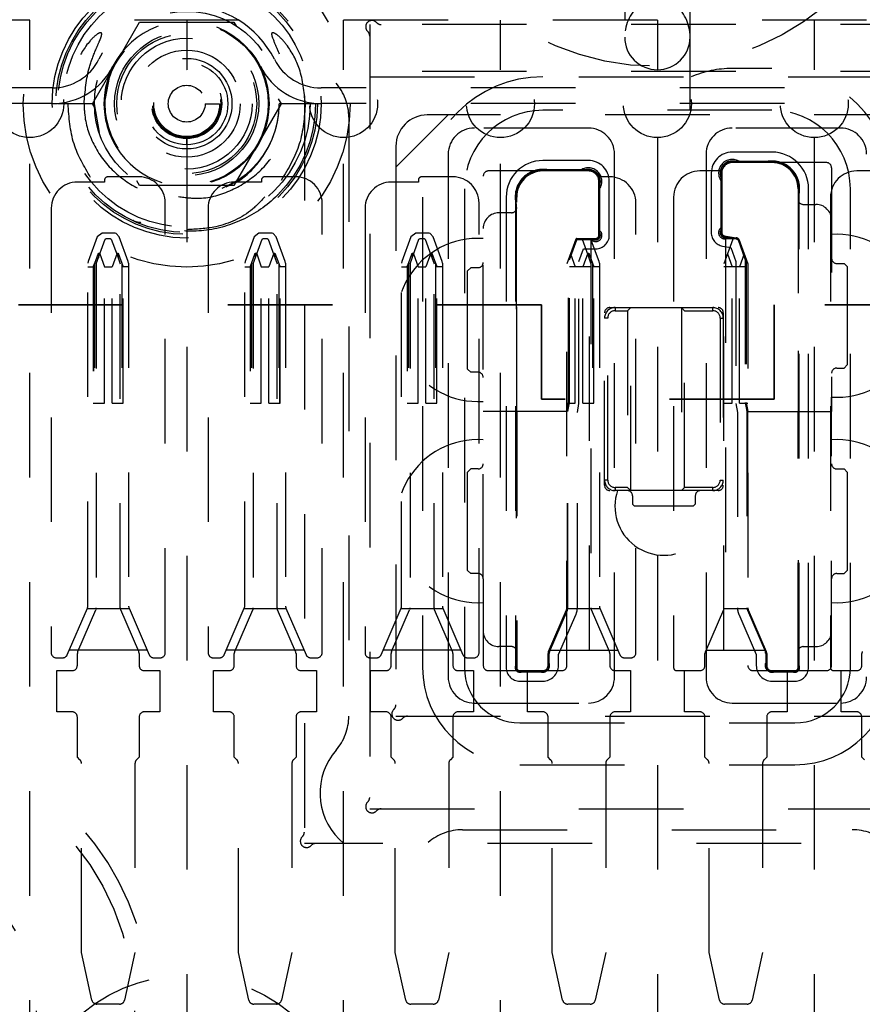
# Model space of a CAD drawing. Header units: inches. Extents: x 1880 to 2363, y -453 to -54.
# Tile 517 of 656: x 1902.968 to 1903.774, y -121.326 to -120.384. Entities that reach past the tile are written whole.
import ezdxf

# ---------------------------------------------------------------- set-up
doc = ezdxf.new("R2010")
doc.units = ezdxf.units.IN
doc.header["$LTSCALE"] = 0.5
doc.header["$MEASUREMENT"] = 0
doc.linetypes.add('HIDDEN', pattern=[0.225, 0.15, -0.075])
doc.linetypes.add('PHANTOM', pattern=[0.25, 0.125, -0.025, 0.025, -0.025, 0.025, -0.025])
doc.layers.add('SID-M-H', color=4, linetype='HIDDEN')

msp = doc.modelspace()

# ---------------------------------------------------------------- linework, layer by layer
at = {"color": 7, "linetype": 'PHANTOM', "lineweight": 35}
for p, q in [((1903.46701, -120.65682), (1899.90484, -120.65682)), ((1903.46701, -120.65682), (1903.46701, -120.74682)), ((1906.83787, -120.65682), (1903.68939, -120.65682)), ((1903.68939, -120.65682), (1903.68939, -120.74682)), ((1903.68939, -120.74682), (1903.46701, -120.74682))]:
    msp.add_line(p, q, dxfattribs=at)
at = {"layer": 'SID-M-H'}
for p, q in [((1903.54642, -119.88432), (1903.54642, -120.47066)), ((1903.60892, -120.47066), (1903.60892, -119.88432)), ((1903.24017, -120.25682), (1903.24017, -121.17182)), ((1904.77767, -120.38432), (1901.62767, -120.38432)), ((1902.97767, -120.43182), (1902.97767, -120.38432)), ((1903.03748, -120.46432), (1903.08258, -120.38622)), ((1903.08258, -120.38622), (1903.17276, -120.38622)), ((1903.12767, -120.38432), (1903.12767, -120.43182)), ((1903.17276, -120.38622), (1903.17523, -120.39049)), ((1903.27767, -120.43182), (1903.27767, -120.38432)), ((1903.42767, -120.43182), (1903.42767, -120.38432)), ((1903.57767, -120.38432), (1903.57767, -120.43182)), ((1903.72767, -120.38432), (1903.72767, -120.43182)), ((1903.85267, -120.38866), (1903.30267, -120.38866)), ((1903.30267, -120.38866), (1903.30267, -121.13866)), ((1903.0572, -120.4286), (1903.05468, -120.43408)), ((1903.12767, -120.43282), (1903.12767, -120.43282)), ((1903.85267, -120.43366), (1903.30267, -120.43366)), ((1903.68717, -120.43066), (1903.64917, -120.43066)), ((1903.05468, -120.43408), (1903.04867, -120.46432)), ((1903.30267, -120.43866), (1903.85267, -120.43866)), ((1902.99922, -120.44922), (1902.65611, -120.44922)), ((1903.89922, -120.44922), (1903.25611, -120.44922)), ((1903.2151, -120.45955), (1903.21785, -120.46432)), ((1902.99922, -120.46422), (1902.65611, -120.46422)), ((1903.03942, -120.46432), (1903.00442, -120.46432)), ((1903.04023, -120.46908), (1903.03748, -120.46432)), ((1903.04417, -120.49199), (1903.03942, -120.46432)), ((1903.14528, -120.46432), (1903.15916, -120.46432)), ((1903.16113, -120.46432), (1903.16113, -120.46432)), ((1903.17097, -120.46432), (1903.17097, -120.46432)), ((1903.21785, -120.46432), (1903.17276, -120.54242)), ((1903.25092, -120.46432), (1903.216, -120.46432)), ((1903.89922, -120.46422), (1903.25611, -120.46422)), ((1903.68717, -120.47066), (1903.46817, -120.47066)), ((1903.28267, -120.47736), (1903.28267, -121.04996)), ((1903.37767, -120.47511), (1903.32767, -120.52511)), ((1903.82767, -120.47511), (1903.35767, -120.47511)), ((1903.51167, -120.48761), (1903.40267, -120.48761)), ((1903.75267, -120.48761), (1903.64917, -120.48761)), ((1902.97767, -121.42182), (1902.97767, -120.49682)), ((1903.12767, -120.49682), (1903.12767, -121.42182)), ((1903.27767, -121.42182), (1903.27767, -120.49682)), ((1903.42767, -121.42182), (1903.42767, -120.49682)), ((1903.57767, -120.49682), (1903.57767, -121.42182)), ((1903.72767, -120.49682), (1903.72767, -121.42182)), ((1903.32767, -120.50511), (1903.32767, -121.05011)), ((1903.37767, -120.51261), (1903.37767, -121.01261)), ((1903.51167, -120.51866), (1903.46817, -120.51866)), ((1903.53667, -121.01261), (1903.53667, -120.51261)), ((1903.62417, -120.51261), (1903.62417, -121.01261)), ((1903.68717, -120.51066), (1903.64917, -120.51066)), ((1903.51167, -120.52766), (1903.46817, -120.52766)), ((1903.50698, -120.52816), (1903.47538, -120.52816)), ((1903.68717, -120.51966), (1903.64917, -120.51966)), ((1903.73917, -120.52066), (1903.64917, -120.52066)), ((1903.67996, -120.52016), (1903.65386, -120.52016)), ((1903.74417, -120.52566), (1903.74417, -120.75866)), ((1903.04917, -120.53732), (1903.04917, -120.53932)), ((1903.08217, -120.53432), (1903.05217, -120.53432)), ((1903.17956, -120.53628), (1903.16113, -120.54558)), ((1903.19917, -120.53732), (1903.19917, -120.53932)), ((1903.23217, -120.53432), (1903.20217, -120.53432)), ((1903.34917, -120.53732), (1903.34917, -120.53932)), ((1903.38217, -120.53432), (1903.35217, -120.53432)), ((1903.41117, -120.91861), (1903.41117, -120.53366)), ((1903.51167, -120.52866), (1903.41617, -120.52866)), ((1903.53217, -120.53432), (1903.52067, -120.53432)), ((1903.63937, -120.52866), (1903.61817, -120.52866)), ((1903.62917, -120.53066), (1903.62917, -120.58767)), ((1903.63817, -120.53066), (1903.63817, -120.58767)), ((1903.63867, -120.53535), (1903.63867, -120.58484)), ((1903.63917, -120.53066), (1903.63917, -120.58767)), ((1903.78937, -120.52866), (1903.76817, -120.52866)), ((1903.04917, -120.53932), (1903.02317, -120.53932)), ((1903.08258, -120.54242), (1903.08011, -120.53814)), ((1903.17276, -120.54242), (1903.08258, -120.54242)), ((1903.19917, -120.53932), (1903.17317, -120.53932)), ((1903.34917, -120.53932), (1903.32317, -120.53932)), ((1903.39317, -120.54566), (1903.39317, -121.00356)), ((1903.52167, -120.59017), (1903.52167, -120.53866)), ((1903.52217, -120.58735), (1903.52217, -120.54335)), ((1903.52267, -120.59017), (1903.52267, -120.53866)), ((1903.53167, -120.59017), (1903.53167, -120.53866)), ((1903.71217, -120.54566), (1903.71217, -120.75866)), ((1903.71317, -121.00356), (1903.71317, -120.54566)), ((1903.72217, -121.00356), (1903.72217, -120.54566)), ((1903.76217, -121.00356), (1903.76217, -120.54566)), ((1903.35317, -120.55366), (1903.35317, -121.00356)), ((1903.43317, -120.55366), (1903.43317, -121.00356)), ((1903.44217, -120.55366), (1903.44217, -121.00356)), ((1903.44317, -120.75866), (1903.44317, -120.55366)), ((1903.59317, -120.55366), (1903.59317, -121.00356)), ((1903.71267, -121.00073), (1903.71267, -120.55287)), ((1903.74317, -120.55366), (1903.74317, -121.00356)), ((1902.99817, -120.56432), (1902.99817, -120.98932)), ((1903.10717, -120.98932), (1903.10717, -120.55932)), ((1903.14817, -120.56432), (1903.14817, -120.98932)), ((1903.25717, -120.98932), (1903.25717, -120.55932)), ((1903.29817, -120.56432), (1903.29817, -120.98932)), ((1903.40717, -120.98932), (1903.40717, -120.55932)), ((1903.44267, -120.56087), (1903.44267, -121.00073)), ((1903.55717, -120.98932), (1903.55717, -120.55932)), ((1903.71717, -120.56066), (1903.72917, -120.56066)), ((1903.43817, -120.56866), (1903.42617, -120.56866)), ((1903.04207, -120.59161), (1903.03347, -120.61523)), ((1903.04117, -120.61747), (1903.04974, -120.59392)), ((1903.04676, -120.58832), (1903.04207, -120.59161)), ((1903.05945, -120.58832), (1903.04676, -120.58832)), ((1903.04974, -120.59392), (1903.05077, -120.59317)), ((1903.05077, -120.59317), (1903.05457, -120.59317)), ((1903.05457, -120.59317), (1903.0556, -120.59392)), ((1903.0556, -120.59392), (1903.06106, -120.60895)), ((1903.06028, -120.58862), (1903.05945, -120.58832)), ((1903.06327, -120.59161), (1903.06028, -120.58862)), ((1903.07186, -120.61523), (1903.06327, -120.59161)), ((1903.19207, -120.59161), (1903.18347, -120.61523)), ((1903.19117, -120.61747), (1903.19974, -120.59392)), ((1903.19676, -120.58832), (1903.19207, -120.59161)), ((1903.20945, -120.58832), (1903.19676, -120.58832)), ((1903.19974, -120.59392), (1903.20077, -120.59317)), ((1903.20077, -120.59317), (1903.20457, -120.59317)), ((1903.20457, -120.59317), (1903.2056, -120.59392)), ((1903.2056, -120.59392), (1903.21106, -120.60895)), ((1903.21028, -120.58862), (1903.20945, -120.58832)), ((1903.21327, -120.59161), (1903.21028, -120.58862)), ((1903.22186, -120.61523), (1903.21327, -120.59161)), ((1903.34207, -120.59161), (1903.33347, -120.61523)), ((1903.34117, -120.61747), (1903.34974, -120.59392)), ((1903.34676, -120.58832), (1903.34207, -120.59161)), ((1903.35945, -120.58832), (1903.34676, -120.58832)), ((1903.34974, -120.59392), (1903.35077, -120.59317)), ((1903.35077, -120.59317), (1903.35457, -120.59317)), ((1903.35457, -120.59317), (1903.3556, -120.59392)), ((1903.3556, -120.59392), (1903.36106, -120.60895)), ((1903.36028, -120.58862), (1903.35945, -120.58832)), ((1903.36327, -120.59161), (1903.36028, -120.58862)), ((1903.37186, -120.61523), (1903.36327, -120.59161)), ((1903.49974, -120.59392), (1903.49117, -120.61747)), ((1903.50077, -120.59317), (1903.51867, -120.59317)), ((1903.5009, -120.59367), (1903.51584, -120.59367)), ((1903.50457, -120.59317), (1903.5056, -120.59392)), ((1903.5056, -120.59392), (1903.51106, -120.60895)), ((1903.51267, -120.98687), (1903.51267, -120.59367)), ((1903.52186, -120.61523), (1903.51384, -120.59317)), ((1903.65174, -120.59342), (1903.64117, -120.59342)), ((1903.64117, -120.98687), (1903.64117, -120.59342)), ((1903.64974, -120.59392), (1903.64117, -120.61747)), ((1903.64147, -120.59161), (1903.65286, -120.59362)), ((1903.64165, -120.59063), (1903.65303, -120.59264)), ((1903.64267, -120.59317), (1903.65457, -120.59317)), ((1903.64267, -120.59317), (1903.64267, -120.98687)), ((1903.64434, -120.59161), (1903.65295, -120.59313)), ((1903.64974, -120.59392), (1903.65077, -120.59317)), ((1903.65286, -120.59362), (1903.65474, -120.5945)), ((1903.6556, -120.59392), (1903.66417, -120.61747)), ((1903.49317, -120.61344), (1903.50016, -120.59421)), ((1903.49367, -120.61352), (1903.50059, -120.5945)), ((1903.50059, -120.5945), (1903.50104, -120.59417)), ((1903.50104, -120.59417), (1903.51867, -120.59417)), ((1903.50267, -120.61511), (1903.50701, -120.60317)), ((1903.50701, -120.60317), (1903.51867, -120.60317)), ((1903.51417, -120.59417), (1903.51417, -120.98687)), ((1903.63991, -120.60048), (1903.64785, -120.60188)), ((1903.64785, -120.60188), (1903.65267, -120.61511)), ((1903.65474, -120.5945), (1903.66167, -120.61352)), ((1903.65517, -120.59421), (1903.66217, -120.61344)), ((1903.03852, -120.62022), (1903.04327, -120.60716)), ((1903.04327, -120.60716), (1903.04427, -120.60716)), ((1903.04327, -120.60716), (1903.04327, -120.61169)), ((1903.04427, -120.60716), (1903.04459, -120.60805)), ((1903.04427, -120.60716), (1903.04427, -120.60895)), ((1903.04459, -120.60805), (1903.04902, -120.62022)), ((1903.06106, -120.60716), (1903.05631, -120.62022)), ((1903.06106, -120.60716), (1903.06206, -120.60716)), ((1903.06106, -120.60716), (1903.06106, -120.60895)), ((1903.06106, -120.60895), (1903.06417, -120.61747)), ((1903.06206, -120.60716), (1903.06682, -120.62022)), ((1903.06206, -120.60716), (1903.06206, -120.61169)), ((1903.18966, -120.61707), (1903.19327, -120.60716)), ((1903.19327, -120.60716), (1903.19427, -120.60716)), ((1903.19327, -120.60716), (1903.19327, -120.61169)), ((1903.19427, -120.60716), (1903.19459, -120.60805)), ((1903.19427, -120.60716), (1903.19427, -120.60895)), ((1903.19459, -120.60805), (1903.19902, -120.62022)), ((1903.21106, -120.60716), (1903.20631, -120.62022)), ((1903.21106, -120.60716), (1903.21206, -120.60716)), ((1903.21106, -120.60716), (1903.21106, -120.60895)), ((1903.21106, -120.60895), (1903.21417, -120.61747)), ((1903.21206, -120.60716), (1903.21567, -120.61707)), ((1903.21206, -120.60716), (1903.21206, -120.61169)), ((1903.33966, -120.61707), (1903.34327, -120.60716)), ((1903.34327, -120.60716), (1903.34427, -120.60716)), ((1903.34327, -120.60716), (1903.34327, -120.61169)), ((1903.34427, -120.60716), (1903.34459, -120.60805)), ((1903.34427, -120.60716), (1903.34427, -120.60895)), ((1903.34459, -120.60805), (1903.34902, -120.62022)), ((1903.36106, -120.60716), (1903.35631, -120.62022)), ((1903.36106, -120.60716), (1903.36206, -120.60716)), ((1903.36106, -120.60716), (1903.36106, -120.60895)), ((1903.36106, -120.60895), (1903.36417, -120.61747)), ((1903.36206, -120.60716), (1903.36682, -120.62022)), ((1903.36206, -120.60716), (1903.36206, -120.61169)), ((1903.49459, -120.60805), (1903.49902, -120.62022)), ((1903.51106, -120.60716), (1903.50631, -120.62022)), ((1903.51106, -120.60716), (1903.51206, -120.60716)), ((1903.51106, -120.60716), (1903.51106, -120.60895)), ((1903.51106, -120.60895), (1903.51417, -120.61747)), ((1903.51206, -120.60716), (1903.51682, -120.62022)), ((1903.51206, -120.60716), (1903.51206, -120.61169)), ((1903.64459, -120.60805), (1903.64902, -120.62022)), ((1903.66074, -120.60805), (1903.65631, -120.62022)), ((1903.03347, -120.61523), (1903.03317, -120.61694)), ((1903.03317, -120.94481), (1903.03317, -120.61694)), ((1903.03317, -120.62022), (1903.03852, -120.62022)), ((1903.03838, -120.62022), (1903.03838, -120.75065)), ((1903.03852, -120.62022), (1903.03852, -120.75065)), ((1903.03966, -120.61707), (1903.03966, -120.75065)), ((1903.04117, -120.61747), (1903.04117, -120.94647)), ((1903.04902, -120.62022), (1903.05631, -120.62022)), ((1903.04902, -120.75065), (1903.04902, -120.62022)), ((1903.05631, -120.75065), (1903.05631, -120.62022)), ((1903.06417, -120.94647), (1903.06417, -120.61747)), ((1903.06567, -120.61707), (1903.06567, -120.75065)), ((1903.06682, -120.75065), (1903.06682, -120.62022)), ((1903.07217, -120.62022), (1903.06682, -120.62022)), ((1903.06696, -120.75065), (1903.06696, -120.62022)), ((1903.07217, -120.61694), (1903.07186, -120.61523)), ((1903.07217, -120.61694), (1903.07217, -120.94481)), ((1903.18347, -120.61523), (1903.18317, -120.61694)), ((1903.18317, -120.94481), (1903.18317, -120.61694)), ((1903.18317, -120.62022), (1903.18852, -120.62022)), ((1903.18838, -120.62022), (1903.18838, -120.75065)), ((1903.18852, -120.62022), (1903.18966, -120.61707)), ((1903.18852, -120.62022), (1903.18852, -120.75065)), ((1903.18966, -120.61707), (1903.18966, -120.75065)), ((1903.19117, -120.61747), (1903.19117, -120.94647)), ((1903.19902, -120.75065), (1903.19902, -120.62022)), ((1903.19902, -120.62022), (1903.20631, -120.62022)), ((1903.20631, -120.75065), (1903.20631, -120.62022)), ((1903.21417, -120.94647), (1903.21417, -120.61747)), ((1903.21567, -120.61707), (1903.21567, -120.75065)), ((1903.21567, -120.61707), (1903.21682, -120.62022)), ((1903.21682, -120.75065), (1903.21682, -120.62022)), ((1903.22217, -120.62022), (1903.21682, -120.62022)), ((1903.21696, -120.75065), (1903.21696, -120.62022)), ((1903.22217, -120.61694), (1903.22186, -120.61523)), ((1903.22217, -120.61694), (1903.22217, -120.94481)), ((1903.33347, -120.61523), (1903.33317, -120.61694)), ((1903.33317, -120.94481), (1903.33317, -120.61694)), ((1903.33317, -120.62022), (1903.33852, -120.62022)), ((1903.33838, -120.62022), (1903.33838, -120.75065)), ((1903.33852, -120.62022), (1903.33966, -120.61707)), ((1903.33852, -120.62022), (1903.33852, -120.75065)), ((1903.33966, -120.61707), (1903.33966, -120.75065)), ((1903.34117, -120.61747), (1903.34117, -120.94647)), ((1903.34902, -120.62022), (1903.35631, -120.62022)), ((1903.34902, -120.75065), (1903.34902, -120.62022)), ((1903.35631, -120.75065), (1903.35631, -120.62022)), ((1903.36417, -120.94647), (1903.36417, -120.61747)), ((1903.36567, -120.61707), (1903.36567, -120.75065)), ((1903.36682, -120.75065), (1903.36682, -120.62022)), ((1903.37217, -120.62022), (1903.36682, -120.62022)), ((1903.36696, -120.75065), (1903.36696, -120.62022)), ((1903.37217, -120.61694), (1903.37186, -120.61523)), ((1903.37217, -120.61694), (1903.37217, -120.94481)), ((1903.39917, -120.62116), (1903.39617, -120.62416)), ((1903.40617, -120.62116), (1903.39917, -120.62116)), ((1903.49117, -121.00156), (1903.49117, -120.61747)), ((1903.49267, -120.75015), (1903.49267, -120.61335)), ((1903.49317, -120.7502), (1903.49317, -120.61344)), ((1903.49367, -120.75024), (1903.49367, -120.61352)), ((1903.51417, -120.62022), (1903.49367, -120.62022)), ((1903.49902, -120.75065), (1903.49902, -120.62022)), ((1903.50267, -120.75103), (1903.50267, -120.61511)), ((1903.50631, -120.75065), (1903.50631, -120.62022)), ((1903.51567, -120.61707), (1903.51567, -120.75065)), ((1903.51682, -120.75065), (1903.51682, -120.62022)), ((1903.52217, -120.62022), (1903.51682, -120.62022)), ((1903.51696, -120.75065), (1903.51696, -120.62022)), ((1903.52217, -120.61694), (1903.52186, -120.61523)), ((1903.52217, -120.61694), (1903.52217, -120.94481)), ((1903.66167, -120.62022), (1903.64117, -120.62022)), ((1903.64902, -120.75065), (1903.64902, -120.62022)), ((1903.65267, -120.61511), (1903.65267, -120.75103)), ((1903.65631, -120.75065), (1903.65631, -120.62022)), ((1903.66167, -120.61352), (1903.66167, -120.75024)), ((1903.66217, -120.61344), (1903.66217, -120.7502)), ((1903.66267, -120.61335), (1903.66267, -120.75015)), ((1903.66417, -120.61747), (1903.66417, -121.00156)), ((1903.74917, -120.61716), (1903.75617, -120.61716)), ((1903.75917, -120.62016), (1903.75617, -120.61716)), ((1903.75917, -120.62016), (1903.75917, -120.71416)), ((1903.39617, -120.71816), (1903.39617, -120.62416)), ((1903.53217, -120.65932), (1903.63567, -120.65932)), ((1903.53717, -120.65932), (1903.53717, -120.66232)), ((1903.55217, -120.65932), (1903.54917, -120.66232)), ((1903.55217, -120.83432), (1903.55217, -120.65932)), ((1903.60067, -120.65932), (1903.60067, -120.83432)), ((1903.60067, -120.65932), (1903.60367, -120.66232)), ((1903.63067, -120.66232), (1903.63067, -120.65932)), ((1903.52717, -120.82932), (1903.52717, -120.66432)), ((1903.53017, -120.66932), (1903.52717, -120.66932)), ((1903.53017, -120.82432), (1903.53017, -120.66932)), ((1903.53717, -120.66232), (1903.54917, -120.66232)), ((1903.54917, -120.66232), (1903.54917, -120.83132)), ((1903.60367, -120.66232), (1903.63067, -120.66232)), ((1903.60367, -120.83132), (1903.60367, -120.66232)), ((1903.63767, -120.66932), (1903.64067, -120.66932)), ((1903.63767, -120.66932), (1903.63767, -120.82432)), ((1903.64067, -120.66432), (1903.64067, -120.82932)), ((1903.75617, -120.71716), (1903.75917, -120.71416)), ((1903.39617, -120.71816), (1903.39917, -120.72116)), ((1903.40617, -120.72116), (1903.39917, -120.72116)), ((1903.74917, -120.71716), (1903.75617, -120.71716)), ((1903.03838, -120.75065), (1903.04902, -120.75065)), ((1903.05631, -120.75065), (1903.06696, -120.75065)), ((1903.18838, -120.75065), (1903.19902, -120.75065)), ((1903.20631, -120.75065), (1903.21696, -120.75065)), ((1903.33838, -120.75065), (1903.34902, -120.75065)), ((1903.35631, -120.75065), (1903.36696, -120.75065)), ((1903.49117, -120.75866), (1903.49267, -120.75015)), ((1903.49117, -120.75065), (1903.49902, -120.75065)), ((1903.49167, -120.7587), (1903.49317, -120.7502)), ((1903.49217, -120.75875), (1903.49367, -120.75024)), ((1903.50117, -120.75953), (1903.50267, -120.75103)), ((1903.50631, -120.75065), (1903.51696, -120.75065)), ((1903.64117, -120.75065), (1903.64902, -120.75065)), ((1903.65267, -120.75103), (1903.65417, -120.75953)), ((1903.65631, -120.75065), (1903.66417, -120.75065)), ((1903.66167, -120.75024), (1903.66317, -120.75875)), ((1903.66217, -120.7502), (1903.66367, -120.7587)), ((1903.66267, -120.75015), (1903.66417, -120.75866)), ((1903.74417, -121.00156), (1903.74417, -120.745)), ((1903.49117, -120.75866), (1903.41117, -120.75866)), ((1903.44317, -120.75866), (1903.44317, -121.00356)), ((1903.49167, -120.94647), (1903.49167, -120.7587)), ((1903.49217, -120.94647), (1903.49217, -120.75875)), ((1903.50117, -120.94647), (1903.50117, -120.75953)), ((1903.65417, -120.75953), (1903.65417, -120.94647)), ((1903.66317, -120.75875), (1903.66317, -120.94647)), ((1903.66367, -120.7587), (1903.66367, -120.94647)), ((1903.66417, -120.75866), (1903.74417, -120.75866)), ((1903.71217, -121.00356), (1903.71217, -120.75866)), ((1903.39917, -120.81361), (1903.39617, -120.81661)), ((1903.39617, -120.91061), (1903.39617, -120.81661)), ((1903.40617, -120.81361), (1903.39917, -120.81361)), ((1903.74917, -120.81361), (1903.75617, -120.81361)), ((1903.75917, -120.81661), (1903.75617, -120.81361)), ((1903.75917, -120.81661), (1903.75917, -120.91061)), ((1903.53017, -120.82432), (1903.52717, -120.82432)), ((1903.63767, -120.82432), (1903.64067, -120.82432)), ((1903.63567, -120.83432), (1903.53217, -120.83432)), ((1903.53717, -120.83132), (1903.53717, -120.83432)), ((1903.54917, -120.83132), (1903.53717, -120.83132)), ((1903.55217, -120.83432), (1903.54917, -120.83132)), ((1903.60067, -120.83432), (1903.60367, -120.83132)), ((1903.63067, -120.83132), (1903.60367, -120.83132)), ((1903.63067, -120.83432), (1903.63067, -120.83132)), ((1903.55392, -120.83932), (1903.55392, -120.84732)), ((1903.55392, -120.84732), (1903.55592, -120.84932)), ((1903.61192, -120.84932), (1903.61392, -120.84732)), ((1903.61392, -120.83932), (1903.61392, -120.84732)), ((1903.61192, -120.84932), (1903.55592, -120.84932)), ((1903.39617, -120.91061), (1903.39917, -120.91361)), ((1903.40617, -120.91361), (1903.39917, -120.91361)), ((1903.74917, -120.91361), (1903.75617, -120.91361)), ((1903.75617, -120.91361), (1903.75917, -120.91061)), ((1903.41117, -120.91861), (1903.41117, -121.00156)), ((1903.01351, -120.9913), (1903.03276, -120.9468)), ((1903.02355, -120.98824), (1903.04076, -120.94845)), ((1903.07288, -120.9475), (1903.03245, -120.9475)), ((1903.04106, -120.9475), (1903.04076, -120.94845)), ((1903.06458, -120.94845), (1903.06427, -120.9475)), ((1903.08178, -120.98824), (1903.06458, -120.94845)), ((1903.07258, -120.9468), (1903.09182, -120.9913)), ((1903.16351, -120.9913), (1903.18276, -120.9468)), ((1903.17355, -120.98824), (1903.19076, -120.94845)), ((1903.22288, -120.9475), (1903.18245, -120.9475)), ((1903.19106, -120.9475), (1903.19076, -120.94845)), ((1903.21458, -120.94845), (1903.21427, -120.9475)), ((1903.23178, -120.98824), (1903.21458, -120.94845)), ((1903.22258, -120.9468), (1903.24182, -120.9913)), ((1903.31351, -120.9913), (1903.33276, -120.9468)), ((1903.32355, -120.98824), (1903.34076, -120.94845)), ((1903.37288, -120.9475), (1903.33245, -120.9475)), ((1903.34106, -120.9475), (1903.34076, -120.94845)), ((1903.36458, -120.94845), (1903.36427, -120.9475)), ((1903.38178, -120.98824), (1903.36458, -120.94845)), ((1903.37258, -120.9468), (1903.39182, -120.9913)), ((1903.47355, -120.98824), (1903.49076, -120.94845)), ((1903.47401, -120.98844), (1903.49121, -120.94865)), ((1903.47447, -120.98863), (1903.49167, -120.94885)), ((1903.52288, -120.9475), (1903.49106, -120.9475)), ((1903.49167, -120.94885), (1903.49208, -120.9475)), ((1903.51458, -120.94845), (1903.51427, -120.9475)), ((1903.53178, -120.98824), (1903.51458, -120.94845)), ((1903.52258, -120.9468), (1903.54182, -120.9913)), ((1903.64076, -120.94845), (1903.62355, -120.98824)), ((1903.64106, -120.9475), (1903.64076, -120.94845)), ((1903.66427, -120.9475), (1903.64106, -120.9475)), ((1903.66326, -120.9475), (1903.66366, -120.94885)), ((1903.66366, -120.94885), (1903.68087, -120.98863)), ((1903.66412, -120.94865), (1903.68132, -120.98844)), ((1903.66458, -120.94845), (1903.68178, -120.98824)), ((1903.48314, -120.99126), (1903.49993, -120.95242)), ((1903.6554, -120.95242), (1903.67219, -120.99126)), ((1903.08991, -120.98687), (1903.01542, -120.98687)), ((1903.23991, -120.98687), (1903.16542, -120.98687)), ((1903.38991, -120.98687), (1903.31542, -120.98687)), ((1903.43817, -120.98356), (1903.42617, -120.98356)), ((1903.47414, -120.98687), (1903.53991, -120.98687)), ((1903.62414, -120.98687), (1903.68119, -120.98687)), ((1903.71717, -120.98356), (1903.72917, -120.98356)), ((1903.00317, -120.99432), (1903.00892, -120.99432)), ((1903.02314, -121.00156), (1903.02314, -120.99022)), ((1903.08219, -120.99022), (1903.08219, -121.00156)), ((1903.09641, -120.99432), (1903.10217, -120.99432)), ((1903.15317, -120.99432), (1903.15892, -120.99432)), ((1903.17314, -121.00156), (1903.17314, -120.99022)), ((1903.23219, -120.99022), (1903.23219, -121.00156)), ((1903.24641, -120.99432), (1903.25217, -120.99432)), ((1903.30317, -120.99432), (1903.30892, -120.99432)), ((1903.32314, -121.00156), (1903.32314, -120.99022)), ((1903.38219, -120.99022), (1903.38219, -121.00156)), ((1903.39641, -120.99432), (1903.40217, -120.99432)), ((1903.47314, -121.00156), (1903.47314, -120.99022)), ((1903.47364, -120.9981), (1903.47364, -120.99022)), ((1903.47414, -121.00156), (1903.47414, -120.99022)), ((1903.48314, -121.00156), (1903.48314, -120.99126)), ((1903.53219, -120.99022), (1903.53219, -121.00156)), ((1903.54641, -120.99432), (1903.55217, -120.99432)), ((1903.62314, -121.00156), (1903.62314, -120.99022)), ((1903.67219, -120.99126), (1903.67219, -121.00156)), ((1903.68119, -120.99022), (1903.68119, -121.00156)), ((1903.68169, -120.99022), (1903.68169, -120.9981)), ((1903.68219, -120.99022), (1903.68219, -121.00156)), ((1903.77314, -121.00156), (1903.77314, -120.99022)), ((1903.00345, -121.00656), (1903.01814, -121.00656)), ((1903.00345, -121.04593), (1903.00345, -121.00656)), ((1903.08719, -121.00656), (1903.10188, -121.00656)), ((1903.10188, -121.00656), (1903.10188, -121.04593)), ((1903.15345, -121.00656), (1903.16814, -121.00656)), ((1903.15345, -121.04593), (1903.15345, -121.00656)), ((1903.23719, -121.00656), (1903.25188, -121.00656)), ((1903.25188, -121.00656), (1903.25188, -121.04593)), ((1903.30345, -121.00656), (1903.31814, -121.00656)), ((1903.30345, -121.04593), (1903.30345, -121.00656)), ((1903.38719, -121.00656), (1903.40188, -121.00656)), ((1903.40188, -121.00656), (1903.40188, -121.04593)), ((1903.41617, -121.00656), (1903.48617, -121.00656)), ((1903.44617, -121.00756), (1903.46814, -121.00756)), ((1903.44899, -121.00706), (1903.46467, -121.00706)), ((1903.45345, -121.04593), (1903.45345, -121.00656)), ((1903.53719, -121.00656), (1903.55188, -121.00656)), ((1903.55188, -121.00656), (1903.55188, -121.04593)), ((1903.59617, -121.00656), (1903.61814, -121.00656)), ((1903.60345, -121.04593), (1903.60345, -121.00656)), ((1903.66917, -121.00656), (1903.73917, -121.00656)), ((1903.68719, -121.00756), (1903.70917, -121.00756)), ((1903.69066, -121.00706), (1903.70634, -121.00706)), ((1903.70188, -121.00656), (1903.70188, -121.04593)), ((1903.74617, -121.00656), (1903.76814, -121.00656)), ((1903.75345, -121.04593), (1903.75345, -121.00656)), ((1903.44617, -121.01656), (1903.46814, -121.01656)), ((1903.68719, -121.01656), (1903.70917, -121.01656)), ((1903.01814, -121.04593), (1903.00345, -121.04593)), ((1903.10188, -121.04593), (1903.08719, -121.04593)), ((1903.16814, -121.04593), (1903.15345, -121.04593)), ((1903.25188, -121.04593), (1903.23719, -121.04593)), ((1903.31814, -121.04593), (1903.30345, -121.04593)), ((1903.40188, -121.04593), (1903.38719, -121.04593)), ((1903.40267, -121.03761), (1903.51167, -121.03761)), ((1903.46814, -121.04593), (1903.45345, -121.04593)), ((1903.55188, -121.04593), (1903.53719, -121.04593)), ((1903.61814, -121.04593), (1903.60345, -121.04593)), ((1903.64917, -121.03761), (1903.75267, -121.03761)), ((1903.70188, -121.04593), (1903.68719, -121.04593)), ((1903.76814, -121.04593), (1903.75345, -121.04593)), ((1903.02314, -121.08924), (1903.02314, -121.05093)), ((1903.08219, -121.05093), (1903.08219, -121.08924)), ((1903.17314, -121.08924), (1903.17314, -121.05093)), ((1903.23219, -121.05093), (1903.23219, -121.08924)), ((1903.32314, -121.08924), (1903.32314, -121.05093)), ((1903.32767, -121.05011), (1903.82767, -121.05011)), ((1903.38219, -121.05093), (1903.38219, -121.08924)), ((1903.47314, -121.08924), (1903.47314, -121.05093)), ((1903.53219, -121.05093), (1903.53219, -121.08924)), ((1903.62314, -121.08924), (1903.62314, -121.05093)), ((1903.68219, -121.05093), (1903.68219, -121.08924)), ((1903.77314, -121.08924), (1903.77314, -121.05093)), ((1903.44617, -121.05656), (1903.70917, -121.05656)), ((1903.02561, -121.09171), (1903.02314, -121.08924)), ((1903.08219, -121.08924), (1903.07972, -121.09171)), ((1903.17561, -121.09171), (1903.17314, -121.08924)), ((1903.23219, -121.08924), (1903.22972, -121.09171)), ((1903.32561, -121.09171), (1903.32314, -121.08924)), ((1903.38219, -121.08924), (1903.37972, -121.09171)), ((1903.47561, -121.09171), (1903.47314, -121.08924)), ((1903.53219, -121.08924), (1903.52972, -121.09171)), ((1903.62561, -121.09171), (1903.62314, -121.08924)), ((1903.68219, -121.08924), (1903.67972, -121.09171)), ((1903.77561, -121.09171), (1903.77314, -121.08924)), ((1903.02708, -121.27624), (1903.02708, -121.09525)), ((1903.07826, -121.09525), (1903.07826, -121.27624)), ((1903.17708, -121.27624), (1903.17708, -121.09525)), ((1903.22826, -121.09525), (1903.22826, -121.27624)), ((1903.32708, -121.27624), (1903.32708, -121.09525)), ((1903.37826, -121.09525), (1903.37826, -121.27624)), ((1903.44617, -121.09656), (1903.70917, -121.09656)), ((1903.47708, -121.27624), (1903.47708, -121.09525)), ((1903.52826, -121.09525), (1903.52826, -121.27624)), ((1903.62708, -121.27624), (1903.62708, -121.09525)), ((1903.67826, -121.09525), (1903.67826, -121.27624)), ((1903.30267, -121.13866), (1903.82267, -121.13866)), ((1903.39136, -121.15866), (1903.76397, -121.15866)), ((1903.91517, -121.17182), (1903.24017, -121.17182)), ((1903.03704, -121.32153), (1903.02708, -121.27624)), ((1903.07826, -121.27624), (1903.06829, -121.32153)), ((1903.18704, -121.32153), (1903.17708, -121.27624)), ((1903.22826, -121.27624), (1903.21829, -121.32153)), ((1903.33704, -121.32153), (1903.32708, -121.27624)), ((1903.37826, -121.27624), (1903.36829, -121.32153)), ((1903.48704, -121.32153), (1903.47708, -121.27624)), ((1903.52826, -121.27624), (1903.51829, -121.32153)), ((1903.63704, -121.32153), (1903.62708, -121.27624)), ((1903.67826, -121.27624), (1903.66829, -121.32153)), ((1903.06341, -121.32546), (1903.04192, -121.32546)), ((1903.21341, -121.32546), (1903.19192, -121.32546)), ((1903.36341, -121.32546), (1903.34192, -121.32546)), ((1903.51341, -121.32546), (1903.49192, -121.32546)), ((1903.66341, -121.32546), (1903.64192, -121.32546))]:
    msp.add_line(p, q, dxfattribs=at)
for centre, radius in [((1903.57767, -120.17866), 0.25), ((1903.12767, -120.46432), 0.15625), ((1903.12767, -120.46432), 0.1285), ((1903.12767, -120.46432), 0.125), ((1903.12767, -120.46432), 0.12325), ((1903.12767, -120.46432), 0.11811), ((1903.12767, -120.46432), 0.08825), ((1903.12767, -120.46432), 0.07874), ((1903.12767, -120.46432), 0.078), ((1903.12767, -120.46432), 0.0689), ((1903.12767, -120.46432), 0.06693), ((1903.12767, -120.46432), 0.0625), ((1903.12767, -120.46432), 0.05118), ((1903.12767, -120.46432), 0.04331), ((1902.97767, -120.46432), 0.0325), ((1903.12767, -120.46432), 0.03937), ((1903.12767, -120.46432), 0.03346), ((1903.12767, -120.46432), 0.0325), ((1903.12767, -120.46432), 0.0315), ((1903.12767, -120.46432), 0.0315), ((1903.27767, -120.46432), 0.0325), ((1903.42767, -120.46432), 0.0325), ((1903.57767, -120.46432), 0.0325), ((1903.72767, -120.46432), 0.0325), ((1903.12767, -120.46432), 0.01761), ((1902.82767, -121.33182), 0.25), ((1902.82767, -121.33182), 0.156), ((1903.12767, -121.45432), 0.15625)]:
    msp.add_circle(centre, radius, dxfattribs=at)
for centre, radius, start, end in [((1903.31767, -120.40366), 0.0625, 49.07394, 220.92606), ((1903.12767, -120.46432), 0.094, 26.87743, 153.12257), ((1903.12767, -120.46432), 0.079, 180, 153.12257), ((1903.30479, -120.39078), 0.006, 42.59227, 227.40773), ((1903.31362, -120.38266), 0.006, 222.59227, 270), ((1903.29667, -120.39962), 0.006, 0, 47.40773), ((1903.57767, -120.40066), 0.03125, 180, 0), ((1902.99922, -120.39922), 0.05, 270, 333.12257), ((1903.25611, -120.39922), 0.05, 206.87743, 270), ((1902.99922, -120.39922), 0.065, 270, 333.12257), ((1903.25611, -120.39922), 0.065, 206.87743, 270), ((1903.64917, -120.53066), 0.1, 90, 113.07392), ((1903.68717, -120.54566), 0.115, 0, 90), ((1903.46817, -120.55366), 0.115, 90, 180), ((1903.23267, -120.47736), 0.05, 0, 40.92606), ((1903.46817, -120.54566), 0.075, 90, 180), ((1903.68717, -120.54566), 0.075, 0, 90), ((1903.35767, -120.50511), 0.03, 90, 180), ((1903.40267, -120.51261), 0.025, 90, 180), ((1903.51167, -120.51261), 0.025, 0, 90), ((1903.64917, -120.51261), 0.025, 90, 180), ((1903.75267, -120.51261), 0.025, 0, 90), ((1903.46817, -120.55366), 0.035, 90, 180), ((1903.51167, -120.53866), 0.02, 0, 90), ((1903.64917, -120.53066), 0.02, 90, 180), ((1903.64917, -120.53066), 0.013, 50.28486, 219.71514), ((1903.68717, -120.54566), 0.035, 0, 90), ((1903.46817, -120.55366), 0.0265, 74.20972, 195.79028), ((1903.46817, -120.55366), 0.026, 90, 180), ((1903.51167, -120.53866), 0.013, 320.28486, 129.71514), ((1903.51167, -120.53866), 0.0115, 335.92939, 114.07061), ((1903.51167, -120.53866), 0.011, 0, 90), ((1903.64917, -120.53066), 0.0115, 65.92939, 204.07061), ((1903.64917, -120.53066), 0.011, 90, 180), ((1903.64917, -120.53066), 0.01, 90, 180), ((1903.68717, -120.54566), 0.0265, 344.20972, 105.79028), ((1903.68717, -120.54566), 0.026, 0, 90), ((1903.68717, -120.54566), 0.025, 0, 90), ((1903.73917, -120.52566), 0.005, 0, 90), ((1903.05217, -120.53732), 0.003, 90, 180), ((1903.08217, -120.55932), 0.025, 0, 90), ((1903.20217, -120.53732), 0.003, 90, 180), ((1903.23217, -120.55932), 0.025, 0, 90), ((1903.35217, -120.53732), 0.003, 90, 180), ((1903.38217, -120.55932), 0.025, 0, 90), ((1903.41617, -120.53366), 0.005, 90, 180), ((1903.46817, -120.55366), 0.025, 90, 180), ((1903.51167, -120.53866), 0.01, 0, 90), ((1903.53217, -120.55932), 0.025, 0, 90), ((1903.61817, -120.55366), 0.025, 90, 180), ((1903.76817, -120.55366), 0.025, 90, 180), ((1903.02317, -120.56432), 0.025, 90, 180), ((1903.17317, -120.56432), 0.025, 90, 180), ((1903.32317, -120.56432), 0.025, 90, 180), ((1903.71717, -120.55566), 0.005, 180, 270), ((1903.43817, -120.56366), 0.005, 270, 0), ((1903.72917, -120.57566), 0.015, 0, 90), ((1903.42617, -120.58366), 0.015, 90, 180), ((1903.64217, -120.58767), 0.006, 120, 320), ((1903.40617, -120.67116), 0.078, 86.32467, 273.67533), ((1903.50317, -120.59756), 0.005, 118.69771, 133.30625), ((1903.50317, -120.59756), 0.0045, 120.2862, 131.83333), ((1903.51867, -120.59017), 0.006, 210, 60), ((1903.51867, -120.59017), 0.0045, 231.05756, 38.94244), ((1903.51867, -120.59017), 0.013, 270, 0), ((1903.51867, -120.59017), 0.004, 270, 0), ((1903.51867, -120.59017), 0.003, 270, 0), ((1903.64217, -120.58767), 0.013, 180, 260), ((1903.64217, -120.58767), 0.0045, 141.05756, 298.94244), ((1903.64217, -120.58767), 0.004, 180, 260), ((1903.64217, -120.58767), 0.003, 180, 260), ((1903.65217, -120.59756), 0.0045, 48.16667, 80), ((1903.65217, -120.59756), 0.005, 46.69375, 80), ((1903.74917, -120.66716), 0.078, 266.32467, 93.67533), ((1903.74917, -120.61216), 0.005, 180, 270), ((1903.40617, -120.61616), 0.005, 270, 0), ((1903.53217, -120.66432), 0.005, 90, 180), ((1903.53717, -120.66932), 0.01, 90, 180), ((1903.63067, -120.66932), 0.01, 0, 90), ((1903.63567, -120.66432), 0.005, 0, 90), ((1903.53717, -120.66932), 0.007, 90, 180), ((1903.63067, -120.66932), 0.007, 0, 90), ((1903.40617, -120.72616), 0.005, 0, 90), ((1903.74917, -120.72216), 0.005, 90, 180), ((1903.40617, -120.86361), 0.078, 86.32467, 273.67533), ((1903.74917, -120.86361), 0.078, 266.32467, 93.67533), ((1903.40617, -120.80861), 0.005, 270, 0), ((1903.74917, -120.80861), 0.005, 180, 270), ((1903.53717, -120.82432), 0.01, 180, 270), ((1903.53217, -120.82932), 0.005, 180, 270), ((1903.53717, -120.82432), 0.007, 180, 270), ((1903.63067, -120.82432), 0.01, 270, 0), ((1903.63067, -120.82432), 0.007, 270, 0), ((1903.63567, -120.82932), 0.005, 270, 0), ((1903.58392, -120.84932), 0.04688, 161.33708, 18.66292), ((1903.54892, -120.83932), 0.005, 0, 90), ((1903.61892, -120.83932), 0.005, 90, 180), ((1903.40617, -120.91861), 0.005, 0, 90), ((1903.74917, -120.91861), 0.005, 90, 180), ((1903.02817, -120.94481), 0.005, 336.61152, 0), ((1903.03617, -120.94647), 0.005, 348.05426, 0), ((1903.06917, -120.94647), 0.005, 180, 191.94574), ((1903.07717, -120.94481), 0.005, 180, 203.38848), ((1903.17817, -120.94481), 0.005, 336.61152, 0), ((1903.18617, -120.94647), 0.005, 348.05426, 0), ((1903.21917, -120.94647), 0.005, 180, 191.94574), ((1903.22717, -120.94481), 0.005, 180, 203.38848), ((1903.32817, -120.94481), 0.005, 336.61152, 0), ((1903.33617, -120.94647), 0.005, 348.05426, 0), ((1903.36917, -120.94647), 0.005, 180, 191.94574), ((1903.37717, -120.94481), 0.005, 180, 203.38848), ((1903.48617, -120.94647), 0.005, 336.61152, 0), ((1903.48617, -120.94647), 0.0055, 336.61152, 0), ((1903.48617, -120.94647), 0.006, 350.06751, 0), ((1903.48617, -120.94647), 0.015, 336.61152, 0), ((1903.51917, -120.94647), 0.005, 180, 191.94574), ((1903.52717, -120.94481), 0.005, 180, 203.38848), ((1903.63617, -120.94647), 0.005, 348.05426, 0), ((1903.66917, -120.94647), 0.015, 180, 203.38848), ((1903.66917, -120.94647), 0.006, 180, 189.93249), ((1903.66917, -120.94647), 0.0055, 180, 203.38848), ((1903.66917, -120.94647), 0.005, 180, 203.38848), ((1903.42617, -120.96856), 0.015, 180, 270), ((1903.72917, -120.96856), 0.015, 270, 0), ((1903.00317, -120.98932), 0.005, 180, 270), ((1903.02814, -120.99022), 0.005, 156.61152, 180), ((1903.07719, -120.99022), 0.005, 0, 23.38848), ((1903.10217, -120.98932), 0.005, 270, 0), ((1903.15317, -120.98932), 0.005, 180, 270), ((1903.17814, -120.99022), 0.005, 156.61152, 180), ((1903.22719, -120.99022), 0.005, 0, 23.38848), ((1903.25217, -120.98932), 0.005, 270, 0), ((1903.30317, -120.98932), 0.005, 180, 270), ((1903.32814, -120.99022), 0.005, 156.61152, 180), ((1903.37719, -120.99022), 0.005, 0, 23.38848), ((1903.40217, -120.98932), 0.005, 270, 0), ((1903.43817, -120.98856), 0.005, 0, 90), ((1903.47814, -120.99022), 0.005, 156.61152, 180), ((1903.47814, -120.99022), 0.0045, 156.61152, 180), ((1903.47814, -120.99022), 0.004, 156.61152, 180), ((1903.52719, -120.99022), 0.005, 0, 23.38848), ((1903.55217, -120.98932), 0.005, 270, 0), ((1903.62814, -120.99022), 0.005, 156.61152, 180), ((1903.67719, -120.99022), 0.004, 0, 23.38848), ((1903.67719, -120.99022), 0.0045, 0, 23.38848), ((1903.67719, -120.99022), 0.005, 0, 23.38848), ((1903.71717, -120.98856), 0.005, 90, 180), ((1903.77814, -120.99022), 0.005, 156.61152, 180), ((1903.00892, -120.98932), 0.005, 270, 336.61152), ((1903.09641, -120.98932), 0.005, 203.38848, 270), ((1903.15892, -120.98932), 0.005, 270, 336.61152), ((1903.24641, -120.98932), 0.005, 203.38848, 270), ((1903.30892, -120.98932), 0.005, 270, 336.61152), ((1903.39641, -120.98932), 0.005, 203.38848, 270), ((1903.46814, -121.00156), 0.0065, 237.79577, 32.20423), ((1903.54641, -120.98932), 0.005, 203.38848, 270), ((1903.68719, -121.00156), 0.0065, 147.79577, 302.20423), ((1903.01814, -121.00156), 0.005, 270, 0), ((1903.08719, -121.00156), 0.005, 180, 270), ((1903.16814, -121.00156), 0.005, 270, 0), ((1903.23719, -121.00156), 0.005, 180, 270), ((1903.31814, -121.00156), 0.005, 270, 0), ((1903.44617, -121.00356), 0.093, 180, 270), ((1903.38719, -121.00156), 0.005, 180, 270), ((1903.44617, -121.00356), 0.053, 180, 270), ((1903.41617, -121.00156), 0.005, 180, 270), ((1903.44617, -121.00356), 0.013, 180, 270), ((1903.44617, -121.00356), 0.0045, 141.05756, 308.94244), ((1903.44617, -121.00356), 0.004, 180, 270), ((1903.44617, -121.00356), 0.003, 180, 270), ((1903.46814, -121.00156), 0.015, 270, 0), ((1903.46814, -121.00156), 0.006, 270, 0), ((1903.46814, -121.00156), 0.005, 270, 0), ((1903.48617, -121.00156), 0.005, 270, 0), ((1903.53719, -121.00156), 0.005, 180, 270), ((1903.59617, -121.00356), 0.003, 180, 270), ((1903.61814, -121.00156), 0.005, 270, 0), ((1903.66917, -121.00156), 0.005, 180, 270), ((1903.68719, -121.00156), 0.015, 180, 270), ((1903.68719, -121.00156), 0.006, 180, 270), ((1903.68719, -121.00156), 0.005, 180, 270), ((1903.70917, -121.00356), 0.0045, 231.05756, 38.94244), ((1903.70917, -121.00356), 0.013, 270, 0), ((1903.70917, -121.00356), 0.004, 270, 0), ((1903.70917, -121.00356), 0.053, 270, 0), ((1903.70917, -121.00356), 0.093, 270, 0), ((1903.70917, -121.00356), 0.003, 270, 0), ((1903.73917, -121.00156), 0.005, 270, 0), ((1903.74617, -121.00356), 0.003, 180, 270), ((1903.76814, -121.00156), 0.005, 270, 0), ((1903.40267, -121.01261), 0.025, 180, 270), ((1903.51167, -121.01261), 0.025, 270, 0), ((1903.64917, -121.01261), 0.025, 180, 270), ((1903.75267, -121.01261), 0.025, 270, 0), ((1903.01814, -121.05093), 0.005, 0, 90), ((1903.08719, -121.05093), 0.005, 90, 180), ((1903.16814, -121.05093), 0.005, 0, 90), ((1903.23719, -121.05093), 0.005, 90, 180), ((1903.31814, -121.05093), 0.005, 0, 90), ((1903.32979, -121.04799), 0.006, 132.59227, 317.40773), ((1903.32167, -121.03915), 0.006, 312.59227, 0), ((1903.38719, -121.05093), 0.005, 90, 180), ((1903.46814, -121.05093), 0.005, 0, 90), ((1903.53719, -121.05093), 0.005, 90, 180), ((1903.61814, -121.05093), 0.005, 0, 90), ((1903.68719, -121.05093), 0.005, 90, 180), ((1903.76814, -121.05093), 0.005, 0, 90), ((1903.23267, -121.04996), 0.05, 319.07394, 0), ((1903.33862, -121.05611), 0.006, 90, 137.40773), ((1903.31767, -121.12366), 0.0625, 139.07394, 310.92606), ((1903.02208, -121.09525), 0.005, 0, 45), ((1903.08326, -121.09525), 0.005, 135, 180), ((1903.17208, -121.09525), 0.005, 0, 45), ((1903.23326, -121.09525), 0.005, 135, 180), ((1903.32208, -121.09525), 0.005, 0, 45), ((1903.38326, -121.09525), 0.005, 135, 180), ((1903.47208, -121.09525), 0.005, 0, 45), ((1903.53326, -121.09525), 0.005, 135, 180), ((1903.62208, -121.09525), 0.005, 0, 45), ((1903.68326, -121.09525), 0.005, 135, 180), ((1902.82767, -121.33182), 0.2655, 119.31707, 60.68293), ((1903.29667, -121.1277), 0.006, 312.59227, 0), ((1903.30479, -121.13654), 0.006, 132.59227, 317.40773), ((1903.31362, -121.14466), 0.006, 90, 137.40773), ((1903.39136, -121.20866), 0.05, 90, 130.92606), ((1903.76397, -121.20866), 0.05, 49.07394, 90), ((1903.24229, -121.16969), 0.006, 132.59227, 317.40773), ((1903.23417, -121.16086), 0.006, 312.59227, 0), ((1903.25112, -121.17782), 0.006, 90, 137.40773), ((1903.04192, -121.32046), 0.005, 192.40742, 270), ((1903.06341, -121.32046), 0.005, 270, 347.59258), ((1903.19192, -121.32046), 0.005, 192.40742, 270), ((1903.21341, -121.32046), 0.005, 270, 347.59258), ((1903.34192, -121.32046), 0.005, 192.40742, 270), ((1903.36341, -121.32046), 0.005, 270, 347.59258), ((1903.49192, -121.32046), 0.005, 192.40742, 270), ((1903.51341, -121.32046), 0.005, 270, 347.59258), ((1903.64192, -121.32046), 0.005, 192.40742, 270), ((1903.66341, -121.32046), 0.005, 270, 347.59258)]:
    msp.add_arc(centre, radius, start, end, dxfattribs=at)
for centre, major_axis, ratio, start_param, end_param in [((1903.57767, -120.40066), (0, -0.03608), 0.866025, 1.570796, 4.712389), ((1903.02906, -120.58793), (0, 0.04121), 0.36397, 3.812167, 3.926991), ((1903.07628, -120.58793), (0, 0.04121), 0.36397, 2.356194, 2.471018), ((1903.17906, -120.58793), (0, 0.04121), 0.36397, 3.812167, 3.926991), ((1903.22628, -120.58793), (0, 0.04121), 0.36397, 2.356194, 2.471018), ((1903.32906, -120.58793), (0, 0.04121), 0.36397, 3.812167, 3.926991), ((1903.37628, -120.58793), (0, 0.04121), 0.36397, 2.356194, 2.471018), ((1903.52628, -120.58793), (0, 0.04121), 0.36397, 2.356194, 2.471018)]:
    msp.add_ellipse(centre, major_axis=major_axis, ratio=ratio, start_param=start_param, end_param=end_param, dxfattribs=at)
for points, knots in [([(1903.02954, -120.46432), (1903.03055, -120.45248), (1903.03205, -120.43477), (1903.0395, -120.41554), (1903.04361, -120.40626), (1903.04556, -120.40161), (1903.04632, -120.39919), (1903.0465, -120.39795), (1903.04645, -120.39728), (1903.04631, -120.39688), (1903.04607, -120.39663), (1903.04578, -120.39648), (1903.04531, -120.39643), (1903.04413, -120.39668), (1903.0404, -120.39885), (1903.03143, -120.40782), (1903.01971, -120.42755), (1903.0146, -120.44906), (1903.01433, -120.46212), (1903.01429, -120.46432)], [0, 0, 0, 0, 0.237961, 0.355865, 0.413956, 0.44301, 0.457672, 0.46502, 0.468145, 0.471305, 0.47319, 0.475075, 0.477741, 0.48268, 0.498915, 0.563833, 0.736538, 0.955602, 1, 1, 1, 1]), ([(1903.24104, -120.46432), (1903.23998, -120.45307), (1903.23807, -120.43293), (1903.22615, -120.41093), (1903.21657, -120.40014), (1903.21176, -120.39692), (1903.21035, -120.39649), (1903.20986, -120.39643), (1903.20946, -120.39651), (1903.20919, -120.39668), (1903.20899, -120.39696), (1903.20884, -120.39744), (1903.20888, -120.39893), (1903.2107, -120.40421), (1903.21656, -120.41676), (1903.22401, -120.43759), (1903.22519, -120.45529), (1903.22579, -120.46432)], [0, 0, 0, 0, 0.225702, 0.40425, 0.493147, 0.515353, 0.519134, 0.522936, 0.525077, 0.527238, 0.529133, 0.531925, 0.537376, 0.55881, 0.643477, 0.818344, 1, 1, 1, 1]), ([(1903.03588, -120.53499), (1903.02973, -120.5245), (1903.01695, -120.5027), (1903.0152, -120.47743), (1903.01429, -120.46432)], [0, 0, 0, 0, 0.4811833, 1, 1, 1, 1]), ([(1903.02954, -120.46432), (1903.02964, -120.46729), (1903.03008, -120.48065), (1903.03731, -120.50428), (1903.05663, -120.53026), (1903.08378, -120.54841), (1903.11511, -120.55654), (1903.14687, -120.55403), (1903.1756, -120.54153), (1903.19841, -120.52062), (1903.21005, -120.49903), (1903.21389, -120.48459), (1903.21505, -120.47819), (1903.21547, -120.47515), (1903.21577, -120.47217), (1903.21594, -120.46993), (1903.21608, -120.46716), (1903.2161, -120.46528), (1903.21611, -120.46432)], [0, 0, 0, 0, 0.0309821, 0.1390962, 0.2504876, 0.3623209, 0.4730784, 0.5820155, 0.6889003, 0.7939871, 0.8989406, 0.9391461, 0.9491777, 0.9666759, 0.9710489, 0.9804409, 0.9899847, 1, 1, 1, 1]), ([(1903.11993, -120.55319), (1903.12659, -120.55409), (1903.14384, -120.55643), (1903.17158, -120.54814), (1903.1987, -120.53033), (1903.21802, -120.50426), (1903.22526, -120.48065), (1903.22569, -120.46729), (1903.22579, -120.46432)], [0, 0, 0, 0, 0.128429, 0.332482, 0.538517, 0.743738, 0.94292, 1, 1, 1, 1]), ([(1903.24104, -120.46432), (1903.2401, -120.47741), (1903.23819, -120.5037), (1903.2248, -120.52638), (1903.21809, -120.53776)], [0, 0, 0, 0, 0.498222, 1, 1, 1, 1]), ([(1903.12767, -120.50369), (1903.12767, -120.50257), (1903.12767, -120.50025), (1903.12767, -120.49761), (1903.12767, -120.49607), (1903.12767, -120.4959), (1903.12767, -120.49581)], [0, 0, 0, 0, 0.270261, 0.562429, 0.789736, 1, 1, 1, 1]), ([(1903.21592, -120.55035), (1903.2147, -120.55157), (1903.20384, -120.56241), (1903.17931, -120.57851), (1903.13945, -120.58847), (1903.09995, -120.58368), (1903.07155, -120.57267), (1903.06052, -120.56107), (1903.05848, -120.55892)], [0, 0, 0, 0, 0.029694, 0.265123, 0.496565, 0.724206, 0.948962, 1, 1, 1, 1]), ([(1903.20235, -120.55345), (1903.19858, -120.55752), (1903.18595, -120.57116), (1903.15925, -120.58327), (1903.13696, -120.58438), (1903.12767, -120.58484)], [0, 0, 0, 0, 0.198897, 0.665848, 1, 1, 1, 1]), ([(1903.0839, -120.57814), (1903.08152, -120.57791), (1903.07882, -120.57766), (1903.07666, -120.57617), (1903.07641, -120.57599)], [0, 0, 0, 0, 0.883999, 1, 1, 1, 1])]:
    msp.add_open_spline(points, degree=3, knots=knots, dxfattribs=at)

doc.saveas('drawing.dxf')
